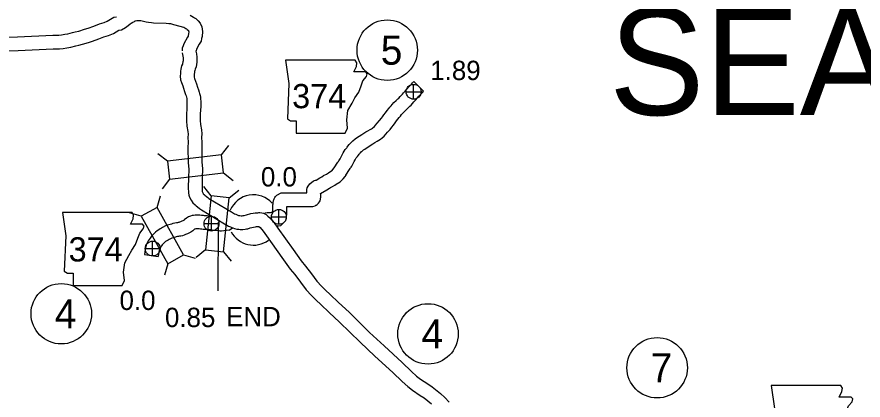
# Model space of a CAD drawing. Extents: x -939622 to -934245, y 1383184 to 1385301.
# Drawn here: x -935062.8 to -935007.4, y 1384108.4 to 1384133.5 of the extents above; entities that cross this region are included whole.
import ezdxf

# ---------------------------------------------------------------- set-up
doc = ezdxf.new("R2010")
doc.units = 0
for name, color, linetype in [('Default', 7, 'Continuous'), ('Level 10', 7, 'Continuous'), ('Level 15', 7, 'Continuous'), ('Level 20', 7, 'Continuous'), ('Level 21', 7, 'Continuous'), ('Level 24', 7, 'Continuous'), ('Level 25', 7, 'Continuous'), ('Level 26', 7, 'Continuous'), ('Level 27', 7, 'Continuous')]:
    doc.layers.add(name, color=color, linetype=linetype)

msp = doc.modelspace()

# ---------------------------------------------------------------- linework, layer by layer
at = {"layer": 'Level 10'}
for p, q in [((-935036.794, 1384129.276), (-935036.152, 1384128.646)), ((-935054.427, 1384117.944), (-935053.535, 1384117.826))]:
    msp.add_line(p, q, dxfattribs=at)
for points in [[(-935041.997, 1384123.623), (-935041.758, 1384124.004), (-935041.73, 1384124.048), (-935041.71, 1384124.086), (-935041.623, 1384124.212), (-935041.622, 1384124.214), (-935041.577, 1384124.314), (-935041.489, 1384124.485), (-935041.408, 1384124.622), (-935041.352, 1384124.717), (-935041.277, 1384124.826), (-935041.177, 1384124.948), (-935041.154, 1384124.975), (-935041.11, 1384125.051), (-935041.015, 1384125.161), (-935040.967, 1384125.215), (-935040.897, 1384125.286), (-935040.846, 1384125.334), (-935040.781, 1384125.404), (-935040.625, 1384125.52), (-935040.535, 1384125.588), (-935040.201, 1384125.814), (-935039.936, 1384125.979), (-935039.794, 1384126.062), (-935039.642, 1384126.149), (-935039.561, 1384126.194), (-935039.508, 1384126.233), (-935039.443, 1384126.282), (-935039.373, 1384126.346), (-935039.303, 1384126.426), (-935039.186, 1384126.559), (-935039.04, 1384126.729), (-935038.917, 1384126.878), (-935038.836, 1384126.975), (-935038.758, 1384127.091), (-935038.65, 1384127.24), (-935038.542, 1384127.382), (-935038.436, 1384127.507), (-935038.363, 1384127.597), (-935038.275, 1384127.701), (-935038.205, 1384127.781), (-935038.096, 1384127.905), (-935037.947, 1384128.043), (-935037.828, 1384128.154), (-935037.78, 1384128.203), (-935037.692, 1384128.294), (-935037.601, 1384128.383), (-935037.536, 1384128.448), (-935037.462, 1384128.538), (-935037.352, 1384128.658), (-935037.236, 1384128.8), (-935037.118, 1384128.933), (-935036.994, 1384129.058), (-935036.939, 1384129.116), (-935036.878, 1384129.191), (-935036.794, 1384129.276)], [(-935041.234, 1384123.145), (-935041.001, 1384123.518), (-935040.949, 1384123.596), (-935040.935, 1384123.625), (-935040.895, 1384123.683), (-935040.845, 1384123.748), (-935040.766, 1384123.923), (-935040.701, 1384124.05), (-935040.633, 1384124.164), (-935040.592, 1384124.234), (-935040.558, 1384124.284), (-935040.485, 1384124.372), (-935040.415, 1384124.456), (-935040.374, 1384124.526), (-935040.336, 1384124.57), (-935040.308, 1384124.602), (-935040.267, 1384124.643), (-935040.208, 1384124.7), (-935040.18, 1384124.729), (-935040.084, 1384124.801), (-935040.01, 1384124.857), (-935039.711, 1384125.058), (-935039.47, 1384125.208), (-935039.341, 1384125.284), (-935039.199, 1384125.366), (-935039.074, 1384125.436), (-935038.974, 1384125.509), (-935038.87, 1384125.586), (-935038.73, 1384125.714), (-935038.626, 1384125.832), (-935038.506, 1384125.97), (-935038.351, 1384126.15), (-935038.225, 1384126.303), (-935038.115, 1384126.434), (-935038.02, 1384126.575), (-935037.928, 1384126.703), (-935037.839, 1384126.819), (-935037.742, 1384126.934), (-935037.671, 1384127.022), (-935037.592, 1384127.115), (-935037.528, 1384127.189), (-935037.452, 1384127.275), (-935037.333, 1384127.385), (-935037.201, 1384127.509), (-935037.138, 1384127.572), (-935037.052, 1384127.661), (-935036.968, 1384127.744), (-935036.871, 1384127.84), (-935036.782, 1384127.948), (-935036.672, 1384128.068), (-935036.551, 1384128.215), (-935036.461, 1384128.317), (-935036.346, 1384128.433), (-935036.262, 1384128.523), (-935036.207, 1384128.59), (-935036.152, 1384128.646)], [(-935046.553, 1384120.68), (-935046.536, 1384120.683), (-935046.393, 1384120.703), (-935046.29, 1384120.708), (-935046.208, 1384120.709), (-935046.17, 1384120.711), (-935046.119, 1384120.717), (-935046.076, 1384120.72), (-935046.028, 1384120.727), (-935046.014, 1384120.728), (-935046.014, 1384121.205), (-935046.004, 1384121.261), (-935045.998, 1384121.346), (-935045.974, 1384121.48), (-935045.961, 1384121.534), (-935045.941, 1384121.598), (-935045.894, 1384121.695), (-935045.842, 1384121.756), (-935045.77, 1384121.845), (-935045.481, 1384121.994), (-935045.459, 1384121.991), (-935043.805, 1384121.99), (-935043.805, 1384122.036), (-935043.806, 1384122.077), (-935043.799, 1384122.151), (-935043.792, 1384122.19), (-935043.789, 1384122.207), (-935043.771, 1384122.312), (-935043.719, 1384122.42), (-935043.663, 1384122.5), (-935043.654, 1384122.509), (-935043.594, 1384122.583), (-935043.361, 1384122.774), (-935043.233, 1384122.814), (-935043.197, 1384122.821), (-935042.95, 1384122.964), (-935042.811, 1384123.051), (-935042.698, 1384123.135), (-935042.5, 1384123.222), (-935042.451, 1384123.248), (-935042.384, 1384123.297), (-935042.158, 1384123.445), (-935042.133, 1384123.465), (-935042.088, 1384123.512), (-935041.998, 1384123.624)], [(-935045.758, 1384119.842), (-935045.725, 1384119.839), (-935045.491, 1384119.863), (-935045.181, 1384120.18), (-935045.13, 1384120.367), (-935045.126, 1384120.458), (-935045.114, 1384120.56), (-935045.114, 1384121.091), (-935043.591, 1384121.09), (-935043.534, 1384121.086), (-935043.41, 1384121.098), (-935043.255, 1384121.149), (-935043.199, 1384121.183), (-935043.193, 1384121.187), (-935043.116, 1384121.227), (-935043.033, 1384121.311), (-935042.973, 1384121.394), (-935042.932, 1384121.477), (-935042.903, 1384121.57), (-935042.88, 1384121.723), (-935042.888, 1384121.785), (-935042.888, 1384121.808), (-935042.883, 1384121.884), (-935042.895, 1384121.954), (-935042.895, 1384121.956), (-935042.485, 1384122.193), (-935042.303, 1384122.307), (-935042.243, 1384122.352), (-935042.107, 1384122.412), (-935041.972, 1384122.484), (-935041.872, 1384122.557), (-935041.623, 1384122.72), (-935041.523, 1384122.803), (-935041.414, 1384122.914), (-935041.289, 1384123.07), (-935041.232, 1384123.143)], [(-935050.02, 1384120.455), (-935050.187, 1384120.471), (-935050.319, 1384120.479), (-935050.411, 1384120.485), (-935050.488, 1384120.493), (-935050.558, 1384120.502), (-935050.604, 1384120.508), (-935050.689, 1384120.516), (-935050.81, 1384120.523), (-935050.838, 1384120.524), (-935050.886, 1384120.528), (-935050.967, 1384120.534), (-935051.101, 1384120.535), (-935051.213, 1384120.517), (-935051.312, 1384120.5), (-935051.42, 1384120.474), (-935051.557, 1384120.414), (-935051.688, 1384120.334), (-935051.82, 1384120.215), (-935051.856, 1384120.189), (-935051.915, 1384120.159), (-935051.981, 1384120.129), (-935052.076, 1384120.089), (-935052.13, 1384120.068), (-935052.185, 1384120.05), (-935052.221, 1384120.041), (-935052.261, 1384120.035), (-935052.325, 1384120.027), (-935052.438, 1384120.011), (-935052.576, 1384119.974), (-935052.668, 1384119.95), (-935052.751, 1384119.922), (-935052.831, 1384119.898), (-935052.932, 1384119.864), (-935053.052, 1384119.82), (-935053.243, 1384119.721), (-935053.322, 1384119.673), (-935053.407, 1384119.626), (-935053.493, 1384119.578), (-935053.602, 1384119.512), (-935053.712, 1384119.42), (-935053.78, 1384119.353), (-935053.839, 1384119.293), (-935053.906, 1384119.222), (-935053.972, 1384119.148), (-935054.06, 1384119.03), (-935054.119, 1384118.94), (-935054.185, 1384118.845), (-935054.29, 1384118.628), (-935054.384, 1384118.271), (-935054.427, 1384117.944)], [(-935048.894, 1384119.555), (-935049.236, 1384119.493), (-935049.381, 1384119.485), (-935049.476, 1384119.487), (-935049.542, 1384119.496), (-935049.589, 1384119.503), (-935049.878, 1384119.533), (-935049.989, 1384119.55), (-935050.087, 1384119.558), (-935050.258, 1384119.573), (-935050.377, 1384119.581), (-935050.483, 1384119.588), (-935050.592, 1384119.599), (-935050.672, 1384119.609), (-935050.705, 1384119.613), (-935050.758, 1384119.619), (-935050.858, 1384119.624), (-935050.902, 1384119.626), (-935050.956, 1384119.631), (-935051, 1384119.634), (-935051.034, 1384119.634), (-935051.065, 1384119.629), (-935051.127, 1384119.618), (-935051.132, 1384119.617), (-935051.142, 1384119.613), (-935051.147, 1384119.61), (-935051.254, 1384119.512), (-935051.393, 1384119.413), (-935051.529, 1384119.347), (-935051.617, 1384119.306), (-935051.735, 1384119.256), (-935051.828, 1384119.219), (-935051.939, 1384119.184), (-935052.04, 1384119.159), (-935052.137, 1384119.143), (-935052.21, 1384119.135), (-935052.258, 1384119.128), (-935052.345, 1384119.104), (-935052.408, 1384119.088), (-935052.479, 1384119.064), (-935052.559, 1384119.04), (-935052.63, 1384119.016), (-935052.688, 1384118.995), (-935052.803, 1384118.935), (-935052.871, 1384118.894), (-935052.969, 1384118.84), (-935053.042, 1384118.799), (-935053.079, 1384118.776), (-935053.104, 1384118.756), (-935053.141, 1384118.718), (-935053.192, 1384118.667), (-935053.241, 1384118.615), (-935053.274, 1384118.578), (-935053.324, 1384118.511), (-935053.374, 1384118.436), (-935053.406, 1384118.39), (-935053.442, 1384118.315), (-935053.499, 1384118.097), (-935053.535, 1384117.826)], [(-935048.894, 1384119.555), (-935048.675, 1384119.706)]]:
    msp.add_lwpolyline(points, dxfattribs=at)
at = {"layer": 'Level 15'}
for points in [[(-935051.439, 1384133.64), (-935051.21, 1384133.504), (-935051.155, 1384133.463), (-935051.077, 1384133.407), (-935050.907, 1384133.26), (-935050.775, 1384133.097), (-935050.675, 1384132.872), (-935050.651, 1384132.722), (-935050.633, 1384132.561), (-935050.647, 1384132.244), (-935050.694, 1384132.094), (-935050.717, 1384131.926), (-935050.845, 1384131.741), (-935051.017, 1384131.395), (-935051.051, 1384131.305), (-935051.062, 1384131.277)], [(-935068.582, 1384132.012), (-935062.737, 1384132.219), (-935060.428, 1384132.323), (-935060.045, 1384132.327), (-935059.863, 1384132.348), (-935059.635, 1384132.376), (-935059.443, 1384132.409), (-935059.151, 1384132.485), (-935058.959, 1384132.535), (-935058.732, 1384132.593), (-935058.355, 1384132.703), (-935058.117, 1384132.773), (-935057.736, 1384132.914), (-935057.377, 1384133.055), (-935057.069, 1384133.148), (-935056.862, 1384133.229), (-935056.439, 1384133.492), (-935056.264, 1384133.525)], [(-935068.537, 1384131.113), (-935062.701, 1384131.319), (-935060.403, 1384131.424), (-935059.99, 1384131.428), (-935059.759, 1384131.454), (-935059.503, 1384131.485), (-935059.252, 1384131.528), (-935058.924, 1384131.614), (-935058.734, 1384131.664), (-935058.495, 1384131.725), (-935058.102, 1384131.839), (-935057.833, 1384131.918), (-935057.415, 1384132.073), (-935057.082, 1384132.204), (-935056.775, 1384132.297), (-935056.458, 1384132.42), (-935056.107, 1384132.639), (-935055.942, 1384132.669), (-935055.677, 1384132.826), (-935055.502, 1384132.957), (-935055.367, 1384133.059), (-935055.293, 1384133.114), (-935055.199, 1384133.169), (-935055.092, 1384133.224), (-935055.038, 1384133.252), (-935055.014, 1384133.259), (-935054.935, 1384133.28), (-935054.894, 1384133.289), (-935054.787, 1384133.288), (-935054.672, 1384133.275), (-935054.484, 1384133.229), (-935054.313, 1384133.191), (-935054.158, 1384133.164), (-935053.965, 1384133.145), (-935053.848, 1384133.139), (-935053.018, 1384133.112), (-935052.843, 1384133.083), (-935052.731, 1384133.082), (-935052.534, 1384133.023), (-935052.103, 1384132.905), (-935051.877, 1384132.849), (-935051.851, 1384132.838), (-935051.712, 1384132.755), (-935051.688, 1384132.737), (-935051.634, 1384132.698), (-935051.556, 1384132.631), (-935051.549, 1384132.622), (-935051.545, 1384132.614), (-935051.543, 1384132.602), (-935051.535, 1384132.53), (-935051.541, 1384132.401), (-935051.575, 1384132.293), (-935051.579, 1384132.262), (-935051.622, 1384132.199), (-935051.843, 1384131.755), (-935051.891, 1384131.628), (-935051.953, 1384131.47), (-935051.965, 1384131.287)], [(-935051.958, 1384131.168), (-935051.914, 1384130.948), (-935051.899, 1384130.828), (-935051.899, 1384130.754), (-935051.897, 1384130.643), (-935051.912, 1384130.566), (-935051.93, 1384130.46), (-935051.945, 1384130.413), (-935051.994, 1384130.304), (-935052.048, 1384130.101), (-935052.06, 1384129.952), (-935052.067, 1384129.815), (-935052.087, 1384129.635), (-935052.065, 1384129.405), (-935052.012, 1384129.212), (-935051.928, 1384128.992), (-935051.876, 1384128.85), (-935051.81, 1384128.622), (-935051.738, 1384128.436), (-935051.709, 1384128.342), (-935051.688, 1384128.259), (-935051.661, 1384128.169), (-935051.657, 1384128.148), (-935051.656, 1384128.118), (-935051.648, 1384127.931), (-935051.645, 1384127.68), (-935051.663, 1384127.464), (-935051.676, 1384127.173), (-935051.674, 1384126.927), (-935051.681, 1384126.708), (-935051.653, 1384126.36), (-935051.596, 1384126.013), (-935051.579, 1384125.832), (-935051.589, 1384125.617), (-935051.579, 1384125.306), (-935051.581, 1384124.956), (-935051.571, 1384123.953), (-935051.523, 1384123.546), (-935051.543, 1384122.971), (-935051.558, 1384122.336), (-935051.547, 1384121.985), (-935051.53, 1384121.844), (-935051.472, 1384121.712), (-935051.381, 1384121.51), (-935051.271, 1384121.339), (-935051.107, 1384121.197), (-935051.042, 1384121.142), (-935050.952, 1384121.068), (-935050.831, 1384120.962), (-935050.699, 1384120.872), (-935049.181, 1384119.958), (-935048.926, 1384119.817), (-935048.789, 1384119.757), (-935048.717, 1384119.73), (-935048.641, 1384119.691), (-935048.531, 1384119.646), (-935048.388, 1384119.615)], [(-935051.062, 1384131.277), (-935051.025, 1384131.091), (-935051, 1384130.887), (-935050.999, 1384130.763), (-935050.997, 1384130.562), (-935051.027, 1384130.404), (-935051.054, 1384130.246), (-935051.103, 1384130.093), (-935051.142, 1384130.004), (-935051.157, 1384129.948), (-935051.161, 1384129.893), (-935051.169, 1384129.742), (-935051.182, 1384129.627), (-935051.177, 1384129.569), (-935051.156, 1384129.492), (-935051.085, 1384129.307), (-935051.021, 1384129.131), (-935050.957, 1384128.911), (-935050.887, 1384128.732), (-935050.842, 1384128.586), (-935050.819, 1384128.496), (-935050.784, 1384128.376), (-935050.762, 1384128.254), (-935050.757, 1384128.163), (-935050.748, 1384127.954), (-935050.745, 1384127.648), (-935050.765, 1384127.407), (-935050.776, 1384127.157), (-935050.773, 1384126.917), (-935050.78, 1384126.728), (-935050.759, 1384126.47), (-935050.702, 1384126.127), (-935050.678, 1384125.853), (-935050.688, 1384125.611), (-935050.679, 1384125.316), (-935050.681, 1384124.958), (-935050.672, 1384124.01), (-935050.621, 1384123.584), (-935050.643, 1384122.945), (-935050.657, 1384122.338), (-935050.65, 1384122.079), (-935050.588, 1384121.942), (-935050.583, 1384121.933), (-935050.522, 1384121.881), (-935050.467, 1384121.835), (-935050.37, 1384121.755), (-935050.28, 1384121.676), (-935050.213, 1384121.63), (-935048.731, 1384120.738), (-935048.528, 1384120.625), (-935048.449, 1384120.591), (-935048.352, 1384120.554), (-935048.267, 1384120.511)], [(-935048.267, 1384120.511), (-935048.177, 1384120.507), (-935048.094, 1384120.496), (-935048.023, 1384120.493), (-935047.975, 1384120.498), (-935047.939, 1384120.505), (-935047.908, 1384120.512), (-935047.758, 1384120.561), (-935047.465, 1384120.629), (-935047.305, 1384120.654), (-935047.189, 1384120.673), (-935047.109, 1384120.678), (-935047.074, 1384120.68), (-935046.998, 1384120.692), (-935046.951, 1384120.696), (-935046.87, 1384120.706), (-935046.74, 1384120.686), (-935046.642, 1384120.664), (-935046.539, 1384120.618), (-935046.468, 1384120.576)], [(-935046.468, 1384120.576), (-935046.341, 1384120.467), (-935046.214, 1384120.354), (-935045.927, 1384120.026), (-935045.702, 1384119.668), (-935044.703, 1384118.283), (-935044.167, 1384117.545), (-935043.882, 1384117.192), (-935043.497, 1384116.687), (-935043.143, 1384116.207), (-935042.845, 1384115.887), (-935042.566, 1384115.607), (-935042.27, 1384115.322), (-935041.724, 1384114.812), (-935041.027, 1384114.172), (-935039.69, 1384112.85), (-935038.726, 1384111.959), (-935037.549, 1384110.883), (-935036.945, 1384110.29), (-935036.613, 1384109.989), (-935036.358, 1384109.79), (-935035.883, 1384109.472), (-935035.59, 1384109.288), (-935035.036, 1384108.846), (-935034.771, 1384108.585), (-935034.487, 1384108.271)], [(-935048.388, 1384119.615), (-935048.256, 1384119.61), (-935048.171, 1384119.598), (-935047.996, 1384119.592), (-935047.842, 1384119.607), (-935047.752, 1384119.625), (-935047.67, 1384119.643), (-935047.516, 1384119.693), (-935047.295, 1384119.745), (-935047.162, 1384119.765), (-935047.086, 1384119.778), (-935047.053, 1384119.78), (-935046.975, 1384119.785), (-935046.935, 1384119.791)], [(-935046.935, 1384119.791), (-935046.855, 1384119.719), (-935046.651, 1384119.487), (-935046.449, 1384119.166), (-935045.432, 1384117.756), (-935044.882, 1384116.998), (-935044.59, 1384116.637), (-935044.217, 1384116.147), (-935043.837, 1384115.632), (-935043.493, 1384115.263), (-935043.197, 1384114.966), (-935042.889, 1384114.669), (-935042.335, 1384114.152), (-935041.648, 1384113.521), (-935040.312, 1384112.199), (-935039.335, 1384111.297), (-935038.168, 1384110.23), (-935037.563, 1384109.635), (-935037.193, 1384109.3), (-935036.887, 1384109.061), (-935036.373, 1384108.717), (-935036.112, 1384108.553), (-935035.634, 1384108.171)]]:
    msp.add_lwpolyline(points, dxfattribs=at)
at = {"layer": 'Level 20'}
for p, q in [((-935049.385, 1384124.475), (-935048.895, 1384125.097)), ((-935052.925, 1384124.057), (-935053.547, 1384124.548)), ((-935049.246, 1384123.295), (-935048.624, 1384122.805)), ((-935052.786, 1384122.878), (-935053.276, 1384122.256)), ((-935050.054, 1384121.797), (-935050.552, 1384122.413)), ((-935048.873, 1384121.671), (-935048.257, 1384122.169)), ((-935053.602, 1384121.042), (-935053.386, 1384121.804)), ((-935054.64, 1384120.463), (-935055.402, 1384120.679)), ((-935050.431, 1384118.253), (-935051.047, 1384117.755)), ((-935049.25, 1384118.127), (-935048.752, 1384117.511)), ((-935051.866, 1384117.93), (-935051.104, 1384117.714)), ((-935052.903, 1384117.351), (-935053.119, 1384116.589))]:
    msp.add_line(p, q, dxfattribs=at)
for points in [[(-935049.385, 1384124.475), (-935052.925, 1384124.057), (-935052.786, 1384122.878), (-935049.246, 1384123.295)], [(-935050.054, 1384121.797), (-935050.431, 1384118.253), (-935049.25, 1384118.127), (-935048.873, 1384121.671)], [(-935051.866, 1384117.93), (-935053.602, 1384121.042), (-935054.64, 1384120.463), (-935052.903, 1384117.351)]]:
    msp.add_lwpolyline(points, close=True, dxfattribs=at)
at = {"layer": 'Level 21'}
for points in [[(-935045.196, 1384130.677), (-935044.967, 1384129.155), (-935045.069, 1384126.846), (-935044.866, 1384126.719), (-935044.485, 1384126.719), (-935044.485, 1384125.907), (-935041.288, 1384125.907), (-935041.135, 1384126.237), (-935041.186, 1384126.769), (-935041.11, 1384127.378), (-935040.831, 1384127.861), (-935040.653, 1384128.216), (-935040.399, 1384128.597), (-935040.247, 1384129.003), (-935040.12, 1384129.333), (-935039.892, 1384129.612), (-935039.841, 1384129.789), (-935039.943, 1384129.916), (-935040.729, 1384129.916), (-935040.552, 1384130.271), (-935040.526, 1384130.5), (-935040.631, 1384130.675)], [(-935059.808, 1384120.697), (-935059.58, 1384119.174), (-935059.682, 1384116.865), (-935059.479, 1384116.738), (-935059.098, 1384116.738), (-935059.098, 1384115.926), (-935055.9, 1384115.926), (-935055.748, 1384116.256), (-935055.799, 1384116.789), (-935055.723, 1384117.398), (-935055.444, 1384117.88), (-935055.266, 1384118.235), (-935055.012, 1384118.616), (-935054.86, 1384119.022), (-935054.733, 1384119.352), (-935054.505, 1384119.631), (-935054.454, 1384119.809), (-935054.555, 1384119.936), (-935055.342, 1384119.936), (-935055.164, 1384120.291), (-935055.139, 1384120.519), (-935055.244, 1384120.695)], [(-935013.4, 1384109.377), (-935013.171, 1384107.855), (-935013.273, 1384105.545), (-935013.07, 1384105.418), (-935012.689, 1384105.418), (-935012.689, 1384104.606), (-935009.492, 1384104.606), (-935009.339, 1384104.936), (-935009.39, 1384105.469), (-935009.314, 1384106.078), (-935009.035, 1384106.56), (-935008.857, 1384106.916), (-935008.603, 1384107.296), (-935008.451, 1384107.702), (-935008.324, 1384108.032), (-935008.096, 1384108.311), (-935008.045, 1384108.489), (-935008.147, 1384108.616), (-935008.933, 1384108.616), (-935008.756, 1384108.971), (-935008.73, 1384109.2), (-935008.836, 1384109.375)]]:
    msp.add_lwpolyline(points, close=True, dxfattribs=at)
at = {"layer": 'Level 24'}
for start, end in [(41.7108, 157.4162), (343.0338, 346.9708), (207.8241, 306.4041)]:
    msp.add_arc((-935047.291, 1384120.215), 1.65, start, end, dxfattribs=at)
at = {"layer": 'Level 25'}
msp.add_line((-935049.596, 1384120.065), (-935049.619, 1384115.565), dxfattribs=at)
at = {"layer": 'Level 26'}
for p, q in [((-935036.808, 1384128.122), (-935036.808, 1384129.097)), ((-935037.295, 1384128.61), (-935036.32, 1384128.61)), ((-935045.629, 1384119.93), (-935045.629, 1384120.905)), ((-935050.041, 1384119.487), (-935050.041, 1384120.462)), ((-935046.116, 1384120.418), (-935045.141, 1384120.418)), ((-935050.528, 1384119.974), (-935049.553, 1384119.974)), ((-935053.893, 1384117.854), (-935053.893, 1384118.829)), ((-935054.38, 1384118.342), (-935053.405, 1384118.342))]:
    msp.add_line(p, q, dxfattribs=at)
for centre in [(-935036.808, 1384128.61), (-935045.629, 1384120.418), (-935050.041, 1384119.974), (-935053.893, 1384118.342)]:
    msp.add_circle(centre, 0.487, dxfattribs=at)
at = {"layer": 'Level 27'}
for centre in [(-935038.531, 1384131.338), (-935059.879, 1384114.072), (-935035.861, 1384112.751), (-935020.858, 1384110.533)]:
    msp.add_circle(centre, 1.98, dxfattribs=at)

# ---------------------------------------------------------------- texts
at = {"layer": 'Default'}
msp.add_text('SEARCY', height=7, dxfattribs=at).set_placement((-935024.003, 1384127.091))
at = {"layer": 'Level 21'}
for p in [(-935044.758, 1384127.535), (-935059.396, 1384117.497)]:
    msp.add_text('374', height=1.584, dxfattribs=at).set_placement(p)
at = {"layer": 'Level 25'}
for s, p in [('1.89', (-935035.714, 1384129.379)), ('0.0', (-935046.804, 1384122.41)), ('0.0', (-935056.063, 1384114.317)), ('0.85', (-935053.086, 1384113.198)), ('END', (-935049.08, 1384113.25))]:
    msp.add_text(s, height=1.2672, dxfattribs=at).set_placement(p)
at = {"layer": 'Level 27'}
for s, p in [('5', (-935038.956, 1384130.387)), ('4', (-935060.304, 1384113.121)), ('4', (-935036.287, 1384111.801)), ('7', (-935021.284, 1384109.583))]:
    msp.add_text(s, height=1.901, dxfattribs=at).set_placement(p)

doc.saveas('drawing.dxf')
